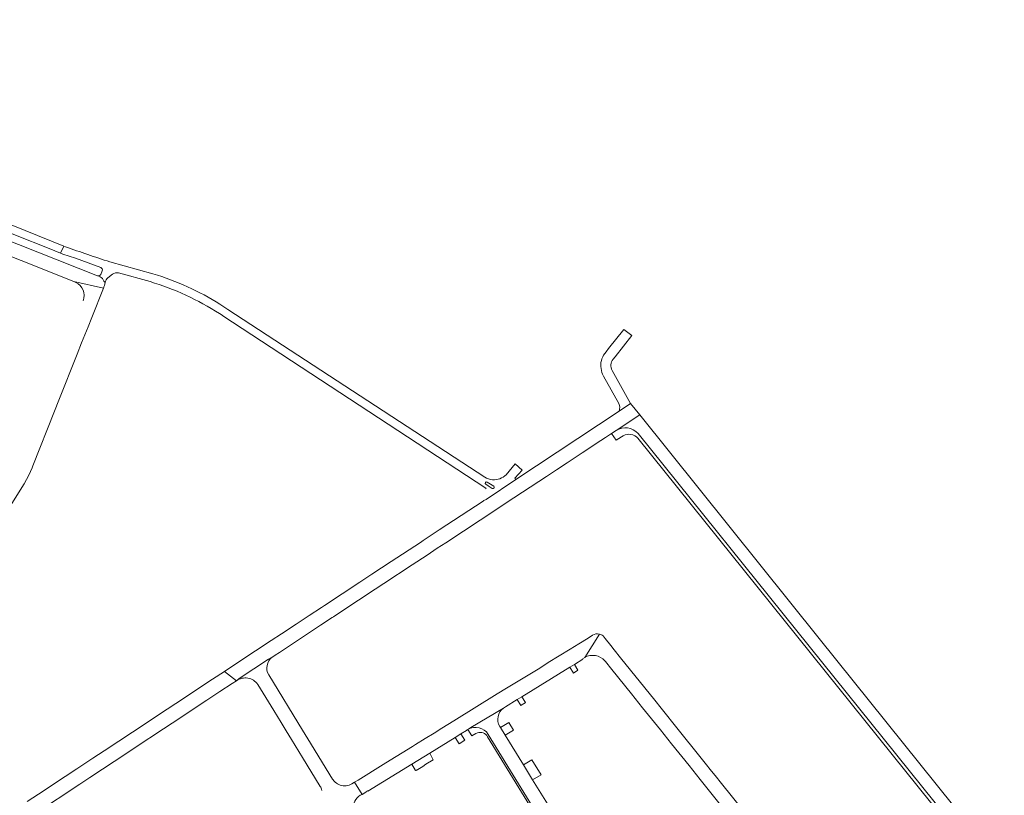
# Model space of a CAD drawing. Header units: metres. Extents: x 166325 to 190320, y 381923 to 404576.
# Tile 437 of 656: x 176617 to 177002, y 389456 to 389759. Entities that reach past the tile are written whole.
import ezdxf

# ---------------------------------------------------------------- set-up
doc = ezdxf.new("R2010")
doc.units = ezdxf.units.M
doc.layers.add('B-WE-VH-VERHARDING_ASFALT-GV', color=8, linetype='Continuous', lineweight=18)
doc.layers.add('B-WE-VH-VERHARDING_BETONSTRAATSTEEN-GV', color=8, linetype='Continuous', lineweight=18)

msp = doc.modelspace()

# ---------------------------------------------------------------- linework, layer by layer
at = {"layer": 'B-WE-VH-VERHARDING_ASFALT-GV', "flags": 128}
for points in [[(176650.355, 389655.342), (176650.729, 389656.511), (176650.167, 389657.014), (176649.915, 389657.521), (176649.579, 389657.977), (176649.168, 389658.367), (176648.696, 389658.681), (176648.177, 389658.907), (176647.625, 389659.04), (176593.364, 389680.637), (176588.691, 389682.497), (176448.859, 389738.154), (176396.034, 389759.18)], [(176394.225, 389753.891), (176394.822, 389753.653), (176434.538, 389737.845), (176436.459, 389737.083), (176451.471, 389731.122), (176581.023, 389679.656), (176588.001, 389676.99), (176597.117, 389673.237), (176638.477, 389656.813), (176649.965, 389654.22)], [(176635.234, 389670.447), (176634.534, 389670.696), (176633.28, 389667.923), (176634.156, 389667.609), (176639.075, 389665.941), (176648.942, 389662.316)], [(176669.361, 389659.854), (176652.521, 389664.571)], [(176649.567, 389661.08), (176648.988, 389659.656)], [(176632.606, 389610.506), (176639.731, 389628.447), (176641.477, 389632.846), (176643.994, 389639.183), (176645.455, 389642.863), (176649.965, 389654.22), (176638.477, 389656.813), (176639.169, 389656.538)], [(176647.625, 389659.04), (176648.177, 389658.907), (176648.696, 389658.681), (176649.168, 389658.367), (176649.579, 389657.977), (176649.915, 389657.521), (176650.167, 389657.014), (176650.729, 389656.511)], [(176651.705, 389658.343), (176653.594, 389659.742)], [(176655.913, 389660.222), (176668.217, 389656.823)], [(176698.673, 389645.955), (176695.543, 389647.998)], [(176799.034, 389580.44), (176698.673, 389645.955)], [(176695.33, 389644.318), (176696.355, 389643.647), (176696.727, 389643.403), (176799.398, 389576.11)], [(176516.476, 389450.719), (176519.263, 389452.431), (176534.273, 389461.655), (176538.21, 389464.074), (176550.404, 389471.567), (176553.284, 389473.336), (176554.5, 389474.4), (176554.661, 389474.541), (176562.526, 389487.16), (176565.026, 389491.172), (176574.274, 389506.011), (176576.845, 389510.135), (176586.163, 389525.197), (176588.262, 389528.56), (176599.04, 389545.748), (176601.141, 389549.119), (176611.461, 389565.677), (176613.544, 389569.019), (176619.052, 389577.857), (176620.837, 389581.168), (176622.103, 389584.057), (176622.423, 389584.862), (176630.871, 389606.135), (176632.606, 389610.506)], [(176859.584, 389604.711), (176850.37, 389598.64)], [(176993.001, 389422.239), (177002.1, 389427.298), (176929.769, 389517.341), (176859.584, 389604.711)], [(176798.709, 389571.246), (176799.604, 389571.682), (176811.137, 389579.5), (176810.774, 389580.009), (176813.622, 389583.147), (176810.929, 389585.561), (176807.365, 389581.353)], [(176841.127, 389518.658), (176839.451, 389517.463), (176835.789, 389515.235), (176832.408, 389513.131), (176823.868, 389507.963), (176820.521, 389505.813), (176807.564, 389497.896), (176803.95, 389495.664), (176786.94, 389485.162), (176782.303, 389482.298), (176779.213, 389480.39), (176775.7, 389478.221), (176771.938, 389475.898), (176770.819, 389475.208), (176760.399, 389468.774), (176759.272, 389468.078), (176749.511, 389462.051), (176748.105, 389461.183), (176751.066, 389456.442), (176752.52, 389457.312), (176753.275, 389457.765), (176753.347, 389457.631), (176770.536, 389468.189), (176777.539, 389472.49), (176787.524, 389478.624), (176787.494, 389478.671), (176789.742, 389480.075), (176791.886, 389481.414)], [(176806.347, 389490.191), (176807.125, 389490.669), (176811.747, 389493.508), (176813.556, 389494.619), (176832.283, 389506.119), (176834.075, 389507.219), (176837.339, 389509.223), (176837.218, 389509.401), (176838.11, 389509.94), (176843.868, 389519.083)], [(176843.868, 389519.083), (176838.11, 389509.94)], [(176891.613, 389460.678), (176889.121, 389463.781), (176887.714, 389465.533), (176885.22, 389468.64), (176872.534, 389484.438), (176870.022, 389487.566), (176867.965, 389490.127), (176865.465, 389493.241), (176852.155, 389509.817), (176849.649, 389512.937), (176848.271, 389514.652), (176846.079, 389517.38), (176845.276, 389518.38)], [(176715.888, 389510.019), (176716.62, 389510.501), (176714.578, 389509.333), (176703.061, 389501.696), (176701.985, 389500.842)], [(176846.001, 389508.638), (176846.237, 389508.344), (176848.74, 389505.226), (176856.367, 389495.723), (176860.736, 389490.279), (176867.696, 389481.608), (176872.088, 389476.136), (176878.867, 389467.689), (176883.239, 389462.242), (176890.053, 389453.751), (176894.422, 389448.309), (176901.234, 389439.821), (176905.607, 389434.372), (176912.555, 389425.715), (176916.902, 389420.299), (176923.678, 389411.857), (176928.002, 389406.469), (176936.7, 389395.631), (176937.564, 389394.555)], [(176623.422, 389448.975), (176640.718, 389460.405), (176644.675, 389463.02), (176659.09, 389472.546), (176662.402, 389474.734), (176673.487, 389482.059), (176676.826, 389484.266), (176690.404, 389493.24), (176691.528, 389493.998), (176695.549, 389496.639), (176700.37, 389499.788), (176701.985, 389500.842), (176697.279, 389504.485), (176692.694, 389501.459), (176686.084, 389497.097), (176681.686, 389494.194), (176671.509, 389487.478), (176667.084, 389484.558), (176650.275, 389473.465), (176645.869, 389470.557), (176639.625, 389466.437), (176635.092, 389463.445), (176624.598, 389456.519), (176620.162, 389453.592)], [(176739.56, 389462.41), (176729.915, 389478.133), (176727.834, 389481.525), (176714.591, 389503.112)], [(176710.286, 389499.405), (176716.572, 389489.176), (176719.455, 389484.486), (176721.427, 389481.276), (176723.516, 389477.878), (176724.972, 389475.508), (176727.839, 389470.844), (176734.763, 389459.576)], [(176792.442, 389481.792), (176793.597, 389482.612), (176806.347, 389490.191)], [(176800.375, 389479.9), (176875.707, 389357.361)], [(176842.232, 389422.232), (176836.462, 389431.616), (176832.859, 389437.475), (176827.057, 389446.911), (176823.509, 389452.679), (176817.74, 389462.061), (176814.132, 389467.93), (176807.006, 389479.518), (176805.136, 389482.56), (176804.893, 389482.954)], [(176751.066, 389456.442), (176748.105, 389461.183), (176747.122, 389460.576)], [(176942.337, 389397.51), (176941.104, 389399.045), (176934.973, 389406.68), (176932.478, 389409.788), (176927.306, 389416.229), (176924.802, 389419.347), (176911.649, 389435.727), (176909.169, 389438.815), (176908.05, 389440.209), (176905.567, 389443.302), (176891.613, 389460.678)]]:
    msp.add_lwpolyline(points, dxfattribs=at)
at = {"layer": 'B-WE-VH-VERHARDING_ASFALT-GV'}
for points in [[(176652.521, 389664.571, -0.0110727), (176635.234, 389670.447)], [(176648.942, 389662.316, -0.3809097), (176649.567, 389661.08)], [(176648.988, 389659.656, -0.2959687), (176647.625, 389659.04)], [(176650.729, 389656.511, -0.2032702), (176651.705, 389658.343)], [(176653.594, 389659.742, -0.2110578), (176655.913, 389660.222)], [(176668.217, 389656.823, -0.0702511), (176695.33, 389644.318)], [(176695.543, 389647.998, 0.0678949), (176669.361, 389659.854)], [(176639.169, 389656.538, -0.3898282), (176642.075, 389649.353)], [(176649.965, 389654.22, 0.0910599), (176650.355, 389655.342)], [(176802.097, 389579.403, -0.1232172), (176799.034, 389580.44)], [(176807.365, 389581.353, -0.2213925), (176802.097, 389579.403)], [(176799.462, 389577.626, -0.9862215), (176800.018, 389578.487)], [(176799.398, 389576.11, -0.012291), (176799.601, 389575.906)], [(176802.539, 389576.864, -0.9463436), (176801.997, 389575.989)], [(176843.868, 389519.083, 0.2002496), (176841.127, 389518.658)], [(176845.276, 389518.38, 0.1096908), (176843.868, 389519.083)], [(176838.11, 389509.94, -0.3444132), (176846.001, 389508.638)], [(176714.591, 389503.112, -0.3766589), (176715.888, 389510.019)], [(176701.985, 389500.842, -0.4190807), (176710.286, 389499.405)], [(176804.893, 389482.954, -0.3869133), (176806.347, 389490.191)], [(176791.886, 389481.414, -0.0272557), (176792.442, 389481.792)], [(176792.442, 389481.792, -0.4067999), (176800.375, 389479.9)], [(176740.623, 389461.17, -0.0757626), (176739.56, 389462.41)], [(176742.534, 389460.083, -0.1012685), (176740.623, 389461.17)], [(176747.122, 389460.576, -0.2164179), (176742.534, 389460.083)], [(176734.763, 389459.576, -0.0721983), (176735.398, 389458.01)], [(176747.54, 389451.636, -0.257098), (176751.066, 389456.442)]]:
    msp.add_lwpolyline(points, format="xyb", dxfattribs=at)
at = {"layer": 'B-WE-VH-VERHARDING_ASFALT-GV', "flags": 128}
msp.add_lwpolyline([(176783.817, 389554.782), (176804.099, 389568.148), (176807.409, 389570.329), (176823.117, 389580.68), (176827.083, 389583.294), (176831.261, 389586.047), (176837.074, 389589.878), (176844.363, 389594.682), (176846.184, 389595.881), (176848.622, 389597.488), (176850.37, 389598.64), (176859.584, 389604.711), (176856.031, 389609.134), (176851.537, 389606.168), (176811.137, 389579.5), (176799.604, 389571.682), (176798.709, 389571.246), (176798.459, 389571.081), (176781.251, 389559.807), (176774.973, 389555.613), (176773.866, 389554.871), (176762.519, 389547.448), (176754.912, 389542.439), (176750.259, 389539.376), (176736.375, 389530.235), (176735.276, 389529.511), (176730.414, 389526.31), (176725.386, 389522.999), (176719.539, 389519.15), (176715.555, 389516.527), (176703.272, 389508.44), (176697.279, 389504.485), (176701.985, 389500.842), (176703.061, 389501.696), (176714.578, 389509.333), (176716.62, 389510.501), (176717.153, 389510.852), (176718.755, 389511.908), (176734.864, 389522.523), (176739.448, 389525.544), (176739.882, 389525.83), (176743.234, 389528.037), (176756.237, 389536.607), (176759.564, 389538.8), (176770.649, 389546.105), (176776.481, 389549.948), (176780.496, 389552.594)], close=True, dxfattribs=at)
at = {"layer": 'B-WE-VH-VERHARDING_BETONSTRAATSTEEN-GV', "flags": 128}
for points in [[(176593.907, 389687.092), (176571.328, 389696.105), (176570.161, 389693.212), (176574.8, 389691.376), (176589.957, 389685.378), (176594.571, 389683.567), (176600.171, 389681.301), (176615.658, 389675.034), (176628.751, 389669.735), (176633.28, 389667.923), (176634.534, 389670.696)], [(176834.075, 389507.219), (176832.283, 389506.119), (176833.71, 389503.831), (176835.479, 389504.921)], [(176813.556, 389494.619), (176811.747, 389493.508), (176813.119, 389491.189), (176813.242, 389491.259), (176814.874, 389492.241), (176814.971, 389492.301)], [(176808.393, 389484.574), (176805.136, 389482.56), (176807.006, 389479.518), (176810.257, 389481.527)], [(176789.742, 389480.075), (176787.494, 389478.671), (176787.524, 389478.624), (176789.071, 389476.223), (176791.296, 389477.586)], [(176778.918, 389469.955), (176777.539, 389472.49), (176770.536, 389468.189), (176771.987, 389465.814), (176772.09, 389465.84), (176772.166, 389465.735), (176774.819, 389467.393), (176776.074, 389468.177)], [(176817.431, 389469.964), (176814.132, 389467.93), (176817.74, 389462.061), (176821.024, 389464.093)]]:
    msp.add_lwpolyline(points, close=True, dxfattribs=at)
for points in [[(176849.178, 389626.49), (176849.951, 389627.466), (176856.493, 389635.728), (176853.377, 389638.16), (176847.377, 389630.619), (176846.427, 389629.425)], [(176846.427, 389629.425), (176845.911, 389628.777)], [(176851.537, 389606.168), (176856.031, 389609.134), (176848.805, 389622.097)], [(176845.445, 389619.902), (176851.433, 389609.197)], [(176850.37, 389598.64), (176848.622, 389597.488), (176850.433, 389594.797), (176852.531, 389596.177), (176853.145, 389596.581)], [(176858.877, 389595.643), (176973.769, 389452.794), (176993.048, 389428.772), (176993.487, 389428.225)], [(176994.306, 389429.14), (176925.822, 389514.297), (176858.958, 389597.44)], [(176799.462, 389577.626), (176800.311, 389577.071), (176801.997, 389575.989)], [(176802.539, 389576.864), (176800.018, 389578.487)], [(176792.442, 389481.792), (176794.025, 389479.258), (176795.596, 389480.22)], [(176799.846, 389479.38), (176800.14, 389478.902), (176874.88, 389357.31)]]:
    msp.add_lwpolyline(points, dxfattribs=at)
at = {"layer": 'B-WE-VH-VERHARDING_BETONSTRAATSTEEN-GV'}
for points in [[(176845.911, 389628.777, 0.1943386), (176844.474, 389622.842)], [(176848.805, 389622.097, -0.2878677), (176849.178, 389626.49)], [(176844.474, 389622.842, 0.0881418), (176845.445, 389619.902)], [(176851.433, 389609.197, -0.2244926), (176851.537, 389606.168)], [(176858.958, 389597.44, 0.3684194), (176850.37, 389598.64)], [(176853.145, 389596.581, -0.3457198), (176858.877, 389595.643)], [(176795.596, 389480.22, -0.3863856), (176799.846, 389479.38)]]:
    msp.add_lwpolyline(points, format="xyb", dxfattribs=at)

doc.saveas('drawing.dxf')
